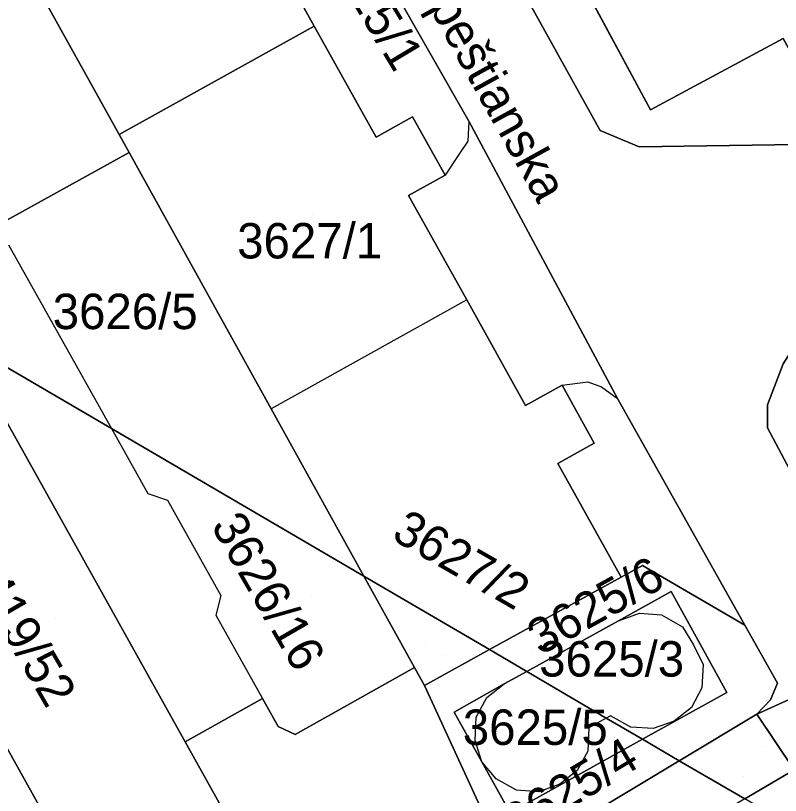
# Model space of a CAD drawing. Extents: x -262715 to -259381, y -1237238 to -1231182.
# Drawn here: x -261788.7 to -261745.53, y -1235939.71 to -1235895.68 of the extents above; entities that cross this region are included whole.
import ezdxf

# ---------------------------------------------------------------- set-up
doc = ezdxf.new("R2010")
doc.units = 0
for name, color, linetype in [('body_kn', 7, 'Continuous'), ('kladpar_druhypozemkov', 7, 'Continuous'), ('kladpar_hranice', 7, 'Continuous'), ('kladpar_parcelnecisla', 7, 'Continuous'), ('kladpar_plochy', 7, 'Continuous'), ('kladpar_sipky', 7, 'Continuous'), ('popisy', 7, 'Continuous'), ('zappar_hrandruhpozemk', 7, 'Continuous')]:
    doc.layers.add(name, color=color, linetype=linetype)

msp = doc.modelspace()

# ---------------------------------------------------------------- linework, layer by layer
at = {"layer": 'body_kn'}
for p, q in [((-261771.84, -1235896.27), (-261771.84, -1235896.27)), ((-261752.86, -1235901), (-261752.86, -1235901)), ((-261766.29, -1235901.39), (-261766.29, -1235901.39)), ((-261763.12, -1235901.63), (-261763.12, -1235901.63)), ((-261763.12, -1235901.63), (-261763.12, -1235901.63)), ((-261782.85, -1235902.39), (-261782.85, -1235902.39)), ((-261755.7, -1235902.16), (-261755.7, -1235902.16)), ((-261768.35, -1235902.54), (-261768.35, -1235902.54)), ((-261763.18, -1235902.76), (-261763.18, -1235902.76)), ((-261753.5, -1235903.09), (-261753.5, -1235903.09)), ((-261782.29, -1235903.4), (-261782.29, -1235903.4)), ((-261763.65, -1235903.47), (-261763.65, -1235903.47)), ((-261764.46, -1235904.69), (-261764.46, -1235904.69)), ((-261766.52, -1235905.84), (-261766.52, -1235905.84)), ((-261763.24, -1235911.73), (-261763.24, -1235911.73)), ((-261763.24, -1235911.73), (-261763.24, -1235911.73)), ((-261757.85, -1235916.54), (-261757.85, -1235916.54)), ((-261757.85, -1235916.54), (-261757.85, -1235916.54)), ((-261756.4, -1235916.35), (-261756.4, -1235916.35)), ((-261755.63, -1235916.64), (-261755.63, -1235916.64)), ((-261754.72, -1235917.29), (-261754.72, -1235917.29)), ((-261774.28, -1235917.88), (-261774.28, -1235917.88)), ((-261759.92, -1235917.69), (-261759.92, -1235917.69)), ((-261746.26, -1235917.66), (-261746.26, -1235917.66)), ((-261783.29, -1235919), (-261783.29, -1235919)), ((-261783.29, -1235919), (-261783.29, -1235919)), ((-261746.27, -1235918.95), (-261746.27, -1235918.95)), ((-261756.04, -1235919.82), (-261756.04, -1235919.82)), ((-261758.1, -1235920.97), (-261758.1, -1235920.97)), ((-261781.24, -1235922.67), (-261781.24, -1235922.67)), ((-261780.12, -1235923.03), (-261780.12, -1235923.03)), ((-261753.31, -1235926.72), (-261753.31, -1235926.72)), ((-261769.05, -1235927.33), (-261769.05, -1235927.33)), ((-261769.05, -1235927.33), (-261769.05, -1235927.33)), ((-261754.53, -1235927.39), (-261754.53, -1235927.39)), ((-261777.11, -1235928.42), (-261777.11, -1235928.42)), ((-261751.7, -1235928.2), (-261751.7, -1235928.2)), ((-261777.39, -1235929.54), (-261777.39, -1235929.54)), ((-261753.49, -1235929.42), (-261753.49, -1235929.42)), ((-261752.24, -1235929.51), (-261752.24, -1235929.51)), ((-261754.67, -1235929.85), (-261754.67, -1235929.85)), ((-261754.67, -1235929.85), (-261754.67, -1235929.85)), ((-261751.06, -1235930.2), (-261751.06, -1235930.2)), ((-261747.54, -1235930.09), (-261747.54, -1235930.09)), ((-261760.79, -1235930.84), (-261760.79, -1235930.84)), ((-261761.95, -1235931.48), (-261761.95, -1235931.48)), ((-261761.95, -1235931.48), (-261761.95, -1235931.48)), ((-261750.44, -1235931.21), (-261750.44, -1235931.21)), ((-261749.89, -1235932.32), (-261749.89, -1235932.32)), ((-261766.19, -1235932.49), (-261766.19, -1235932.49)), ((-261759.85, -1235932.71), (-261759.85, -1235932.71)), ((-261759.85, -1235932.71), (-261759.85, -1235932.71)), ((-261765.63, -1235933.5), (-261765.63, -1235933.5)), ((-261761.12, -1235933.41), (-261761.12, -1235933.41)), ((-261749.96, -1235933.64), (-261749.96, -1235933.64)), ((-261745.69, -1235933.38), (-261745.69, -1235933.38)), ((-261762.11, -1235934.19), (-261762.11, -1235934.19)), ((-261748.55, -1235933.89), (-261748.55, -1235933.89)), ((-261774.77, -1235934.24), (-261774.77, -1235934.24)), ((-261746.1, -1235934.32), (-261746.1, -1235934.32)), ((-261763.95, -1235935.01), (-261763.95, -1235935.01)), ((-261750.55, -1235934.74), (-261750.55, -1235934.74)), ((-261762.7, -1235935.29), (-261762.7, -1235935.29)), ((-261755.36, -1235935.34), (-261755.36, -1235935.34)), ((-261755.36, -1235935.34), (-261755.36, -1235935.34)), ((-261755.12, -1235935.21), (-261755.12, -1235935.21)), ((-261751.54, -1235935.52), (-261751.54, -1235935.52)), ((-261746.86, -1235935.12), (-261746.86, -1235935.12)), ((-261773.89, -1235935.81), (-261773.89, -1235935.81)), ((-261756.34, -1235935.89), (-261756.34, -1235935.89)), ((-261753.97, -1235935.86), (-261753.97, -1235935.86)), ((-261752.72, -1235935.94), (-261752.72, -1235935.94)), ((-261772.92, -1235936.28), (-261772.92, -1235936.28)), ((-261779.13, -1235936.68), (-261779.13, -1235936.68)), ((-261779.13, -1235936.68), (-261779.13, -1235936.68)), ((-261762.77, -1235936.61), (-261762.77, -1235936.61)), ((-261753.31, -1235936.54), (-261753.31, -1235936.54)), ((-261756.41, -1235937.21), (-261756.41, -1235937.21)), ((-261762.39, -1235937.81), (-261762.39, -1235937.81)), ((-261751.24, -1235937.75), (-261751.24, -1235937.75)), ((-261751.24, -1235937.75), (-261751.24, -1235937.75)), ((-261757, -1235938.31), (-261757, -1235938.31)), ((-261761.57, -1235938.78), (-261761.57, -1235938.78)), ((-261760.42, -1235939.42), (-261760.42, -1235939.42)), ((-261757.99, -1235939.08), (-261757.99, -1235939.08)), ((-261759.17, -1235939.51), (-261759.17, -1235939.51))]:
    msp.add_line(p, q, dxfattribs=at)
at = {"layer": 'kladpar_druhypozemkov'}
for p, q in [((-261771.96, -1235906.91), (-261771.96, -1235906.91)), ((-261781.79, -1235911.36), (-261781.79, -1235911.36)), ((-261771.98, -1235928.48), (-261771.98, -1235928.48)), ((-261786.43, -1235929.72), (-261786.43, -1235929.72)), ((-261753.91, -1235931), (-261753.91, -1235931)), ((-261765.59, -1235931.33), (-261765.59, -1235931.33)), ((-261759.5, -1235931.66), (-261759.5, -1235931.66)), ((-261758.81, -1235935), (-261758.81, -1235935)), ((-261747.6, -1235938.62), (-261747.6, -1235938.62))]:
    msp.add_line(p, q, dxfattribs=at)
at = {"layer": 'kladpar_hranice'}
for p, q in [((-261769.05, -1235927.33), (-261761.95, -1235931.48)), ((-261761.95, -1235931.48), (-261769.05, -1235927.33)), ((-261761.95, -1235931.48), (-261759.85, -1235932.71)), ((-261759.85, -1235932.71), (-261761.95, -1235931.48)), ((-261753.31, -1235936.54), (-261751.24, -1235937.75)), ((-261751.24, -1235937.75), (-261753.31, -1235936.54)), ((-261747.55, -1235939.91), (-261751.24, -1235937.75)), ((-261751.24, -1235937.75), (-261747.55, -1235939.91))]:
    msp.add_line(p, q, dxfattribs=at)
for points in [[(-261691.43, -1235863.79), (-261681.28, -1235881.5), (-261681.98, -1235883.56), (-261682.9, -1235883.79), (-261699.17, -1235893.03), (-261700.98, -1235894), (-261704.6, -1235896.11), (-261722.66, -1235906.12), (-261725.03, -1235907.42), (-261733.37, -1235912.02), (-261736.22, -1235907.1), (-261738.92, -1235908.7), (-261745.38, -1235896.97), (-261752.86, -1235901), (-261771.78, -1235865.86), (-261773.04, -1235863.66), (-261799.8, -1235816.48), (-261785.52, -1235807.84), (-261785.53, -1235785.51), (-261788.57, -1235776.95), (-261785.71, -1235775.44), (-261771.63, -1235767.47), (-261769.96, -1235770.12)], [(-261789.09, -1235865.26), (-261787.63, -1235867.88), (-261785.6, -1235871.53), (-261783.52, -1235870.37), (-261781.7, -1235873.67), (-261783.77, -1235874.82), (-261780.68, -1235880.37), (-261777.16, -1235886.71), (-261775.15, -1235885.59), (-261773.3, -1235888.86), (-261775.33, -1235889.99), (-261771.84, -1235896.27), (-261782.85, -1235902.39), (-261791.21, -1235887.37), (-261798.75, -1235873.83), (-261799.72, -1235872.09), (-261799.97, -1235871.65), (-261789.09, -1235865.26)], [(-261725.03, -1235907.42), (-261718.8, -1235917.92), (-261718.92, -1235918.83), (-261735.63, -1235930.02), (-261738.02, -1235930.76), (-261740.03, -1235930.66), (-261746.27, -1235918.95), (-261746.26, -1235917.66), (-261745.37, -1235915.34), (-261741.2, -1235908.8), (-261744.58, -1235902.96), (-261753.5, -1235903.09), (-261755.7, -1235902.16), (-261774.88, -1235867.61), (-261771.78, -1235865.86), (-261752.86, -1235901), (-261745.38, -1235896.97), (-261738.92, -1235908.7), (-261736.22, -1235907.1), (-261733.37, -1235912.02), (-261725.03, -1235907.42)], [(-261774.88, -1235867.61), (-261755.7, -1235902.16), (-261753.5, -1235903.09), (-261744.58, -1235902.96), (-261741.2, -1235908.8), (-261745.37, -1235915.34), (-261746.26, -1235917.66), (-261746.27, -1235918.95), (-261740.03, -1235930.66), (-261738.02, -1235930.76), (-261735.63, -1235930.02), (-261746.86, -1235935.12), (-261746.1, -1235934.32), (-261745.69, -1235933.38), (-261747.54, -1235930.09), (-261754.72, -1235917.29), (-261763.12, -1235901.63), (-261771.84, -1235886.32)], [(-261798.75, -1235873.83), (-261791.21, -1235887.37), (-261782.85, -1235902.39), (-261782.29, -1235903.4), (-261789.02, -1235907.13), (-261794.06, -1235909.94), (-261795.64, -1235907.11), (-261797.03, -1235904.62), (-261799.86, -1235899.54), (-261805.7, -1235889.08), (-261808.69, -1235883.73), (-261811.5, -1235878.7), (-261806.49, -1235875.88), (-261799.72, -1235872.09), (-261798.75, -1235873.83)], [(-261771.84, -1235886.32), (-261763.12, -1235901.63), (-261754.72, -1235917.29), (-261747.54, -1235930.09), (-261753.31, -1235926.72), (-261754.53, -1235927.39), (-261758.1, -1235920.97), (-261756.04, -1235919.82), (-261757.85, -1235916.54), (-261759.92, -1235917.69), (-261763.24, -1235911.73), (-261766.52, -1235905.84), (-261764.46, -1235904.69), (-261766.29, -1235901.39), (-261768.35, -1235902.54), (-261771.84, -1235896.27), (-261775.33, -1235889.99)], [(-261769.05, -1235927.33), (-261774.28, -1235917.88), (-261782.29, -1235903.4), (-261782.85, -1235902.39), (-261771.84, -1235896.27), (-261768.35, -1235902.54), (-261766.29, -1235901.39), (-261764.46, -1235904.69), (-261766.52, -1235905.84), (-261763.24, -1235911.73), (-261759.92, -1235917.69), (-261757.85, -1235916.54), (-261756.04, -1235919.82), (-261758.1, -1235920.97), (-261754.53, -1235927.39), (-261760.79, -1235930.84), (-261761.95, -1235931.48)], [(-261794.06, -1235909.94), (-261789.02, -1235907.13), (-261782.29, -1235903.4), (-261774.28, -1235917.88), (-261769.05, -1235927.33)], [(-261700.14, -1235910.44), (-261734.67, -1235933.67), (-261744.76, -1235938.27), (-261746.86, -1235935.12), (-261735.63, -1235930.02), (-261718.92, -1235918.83), (-261718.8, -1235917.92), (-261725.03, -1235907.42), (-261722.66, -1235906.12), (-261716.59, -1235916.15), (-261715.67, -1235916.48), (-261696.19, -1235903.45)], [(-261791.77, -1235914.04), (-261779.13, -1235936.68), (-261774.55, -1235944.89), (-261782.03, -1235949.14), (-261782.2, -1235948.83), (-261782.52, -1235949.01), (-261799, -1235919.45), (-261800.55, -1235916.55), (-261800.17, -1235916.38), (-261801.36, -1235914.35), (-261798.94, -1235913), (-261801.72, -1235908.04)], [(-261791.77, -1235914.04), (-261783.29, -1235919), (-261769.05, -1235927.33)], [(-261769.05, -1235927.33), (-261766.19, -1235932.49), (-261772.92, -1235936.28), (-261773.89, -1235935.81), (-261774.77, -1235934.24), (-261779.13, -1235936.68), (-261791.77, -1235914.04)], [(-261769.05, -1235927.33), (-261783.29, -1235919), (-261791.77, -1235914.04)], [(-261832.05, -1235935.12), (-261828.12, -1235933.63), (-261825.88, -1235932.55), (-261821.02, -1235929.84), (-261818.97, -1235928.5), (-261813.32, -1235924.13), (-261814.64, -1235921.77), (-261809.57, -1235918.94), (-261808.44, -1235920.96), (-261800.55, -1235916.55), (-261799, -1235919.45), (-261782.52, -1235949.01), (-261804.74, -1235961.61), (-261836.05, -1235979.37), (-261838.75, -1235974.58)], [(-261761.95, -1235931.48), (-261760.79, -1235930.84), (-261754.53, -1235927.39), (-261753.31, -1235926.72), (-261747.54, -1235930.09), (-261745.69, -1235933.38), (-261746.1, -1235934.32), (-261746.86, -1235935.12), (-261751.24, -1235937.75)], [(-261761.95, -1235931.48), (-261765.63, -1235933.5), (-261766.19, -1235932.49), (-261769.05, -1235927.33)], [(-261753.31, -1235936.54), (-261748.55, -1235933.89), (-261751.7, -1235928.2), (-261754.67, -1235929.85), (-261759.85, -1235932.71)], [(-261759.85, -1235932.71), (-261754.67, -1235929.85), (-261751.7, -1235928.2), (-261748.55, -1235933.89), (-261753.31, -1235936.54)], [(-261751.24, -1235937.75), (-261760.98, -1235943.61), (-261765.63, -1235933.5), (-261761.95, -1235931.48)], [(-261779.13, -1235936.68), (-261774.77, -1235934.24), (-261773.89, -1235935.81), (-261772.92, -1235936.28), (-261766.19, -1235932.49), (-261765.63, -1235933.5), (-261760.98, -1235943.61), (-261751.24, -1235937.75)], [(-261753.31, -1235936.54), (-261760.79, -1235940.69), (-261762.39, -1235937.81), (-261763.95, -1235935.01), (-261761.12, -1235933.41), (-261759.85, -1235932.71)], [(-261759.85, -1235932.71), (-261761.12, -1235933.41), (-261763.95, -1235935.01), (-261762.39, -1235937.81), (-261760.79, -1235940.69), (-261753.31, -1235936.54)], [(-261759.85, -1235932.71), (-261755.36, -1235935.34), (-261753.31, -1235936.54)], [(-261753.31, -1235936.54), (-261755.36, -1235935.34), (-261759.85, -1235932.71)], [(-261751.24, -1235937.75), (-261746.86, -1235935.12), (-261744.76, -1235938.27), (-261747.55, -1235939.91)], [(-261747.55, -1235939.91), (-261761.39, -1235948.04), (-261769.93, -1235953.06), (-261771.68, -1235950.03), (-261773.26, -1235947.21), (-261774.55, -1235944.89), (-261779.13, -1235936.68)], [(-261747.55, -1235939.91), (-261744.76, -1235938.27), (-261743.7, -1235938.16), (-261742.88, -1235938.91), (-261739.65, -1235944.53)]]:
    msp.add_lwpolyline(points, dxfattribs=at)
at = {"layer": 'kladpar_plochy'}
for p, q in [((-261752.86, -1235901), (-261771.78, -1235865.86)), ((-261745.38, -1235896.97), (-261752.86, -1235901))]:
    msp.add_line(p, q, dxfattribs=at)
for points in [[(-261789.09, -1235865.26), (-261787.63, -1235867.88), (-261785.6, -1235871.53), (-261783.52, -1235870.37), (-261781.7, -1235873.67), (-261783.77, -1235874.82), (-261780.68, -1235880.37), (-261777.16, -1235886.71), (-261775.15, -1235885.59), (-261773.3, -1235888.86), (-261775.33, -1235889.99), (-261771.84, -1235896.27), (-261782.85, -1235902.39), (-261791.21, -1235887.37), (-261798.75, -1235873.83), (-261799.72, -1235872.09), (-261799.97, -1235871.65)], [(-261725.03, -1235907.42), (-261718.8, -1235917.92), (-261718.92, -1235918.83), (-261735.63, -1235930.02), (-261738.02, -1235930.76), (-261740.03, -1235930.66), (-261746.27, -1235918.95), (-261746.26, -1235917.66), (-261745.37, -1235915.34), (-261741.2, -1235908.8), (-261744.58, -1235902.96), (-261753.5, -1235903.09), (-261755.7, -1235902.16), (-261774.88, -1235867.61), (-261771.78, -1235865.86), (-261752.86, -1235901), (-261745.38, -1235896.97), (-261738.92, -1235908.7), (-261736.22, -1235907.1), (-261733.37, -1235912.02)], [(-261798.75, -1235873.83), (-261791.21, -1235887.37), (-261782.85, -1235902.39), (-261782.29, -1235903.4), (-261789.02, -1235907.13), (-261794.06, -1235909.94), (-261795.64, -1235907.11), (-261797.03, -1235904.62), (-261799.86, -1235899.54), (-261805.7, -1235889.08), (-261808.69, -1235883.73), (-261811.5, -1235878.7), (-261806.49, -1235875.88), (-261799.72, -1235872.09)], [(-261769.05, -1235927.33), (-261774.28, -1235917.88), (-261782.29, -1235903.4), (-261782.85, -1235902.39), (-261771.84, -1235896.27), (-261768.35, -1235902.54), (-261766.29, -1235901.39), (-261764.46, -1235904.69), (-261766.52, -1235905.84), (-261763.24, -1235911.73), (-261759.92, -1235917.69), (-261757.85, -1235916.54), (-261756.04, -1235919.82), (-261758.1, -1235920.97), (-261754.53, -1235927.39), (-261760.79, -1235930.84), (-261761.95, -1235931.48)], [(-261794.06, -1235909.94), (-261789.02, -1235907.13), (-261782.29, -1235903.4), (-261774.28, -1235917.88), (-261769.05, -1235927.33), (-261783.29, -1235919), (-261791.77, -1235914.04)], [(-261791.77, -1235914.04), (-261779.13, -1235936.68), (-261774.55, -1235944.89), (-261782.03, -1235949.14), (-261782.2, -1235948.83), (-261782.52, -1235949.01), (-261799, -1235919.45), (-261800.55, -1235916.55), (-261800.17, -1235916.38), (-261801.36, -1235914.35), (-261798.94, -1235913), (-261801.72, -1235908.04)], [(-261791.77, -1235914.04), (-261783.29, -1235919), (-261769.05, -1235927.33), (-261766.19, -1235932.49), (-261772.92, -1235936.28), (-261773.89, -1235935.81), (-261774.77, -1235934.24), (-261779.13, -1235936.68)], [(-261838.75, -1235974.58), (-261841.41, -1235975.96), (-261842.98, -1235977.62), (-261843.64, -1235979.59), (-261842.71, -1235981.72), (-261850.48, -1235969.01), (-261852.07, -1235966.41), (-261849.26, -1235962), (-261847.43, -1235959.13), (-261834.74, -1235939.39), (-261832.05, -1235935.12), (-261828.12, -1235933.63), (-261825.88, -1235932.55), (-261821.02, -1235929.84), (-261818.97, -1235928.5), (-261813.32, -1235924.13), (-261814.64, -1235921.77), (-261809.57, -1235918.94), (-261808.44, -1235920.96), (-261800.55, -1235916.55), (-261799, -1235919.45), (-261782.52, -1235949.01), (-261804.74, -1235961.61), (-261836.05, -1235979.37)], [(-261761.95, -1235931.48), (-261760.79, -1235930.84), (-261754.53, -1235927.39), (-261753.31, -1235926.72), (-261747.54, -1235930.09), (-261745.69, -1235933.38), (-261746.1, -1235934.32), (-261746.86, -1235935.12), (-261751.24, -1235937.75), (-261753.31, -1235936.54), (-261748.55, -1235933.89), (-261751.7, -1235928.2), (-261754.67, -1235929.85), (-261759.85, -1235932.71)], [(-261769.05, -1235927.33), (-261761.95, -1235931.48), (-261765.63, -1235933.5), (-261766.19, -1235932.49)], [(-261759.85, -1235932.71), (-261754.67, -1235929.85), (-261751.7, -1235928.2), (-261748.55, -1235933.89), (-261753.31, -1235936.54), (-261755.36, -1235935.34)], [(-261761.95, -1235931.48), (-261759.85, -1235932.71), (-261761.12, -1235933.41), (-261763.95, -1235935.01), (-261762.39, -1235937.81), (-261760.79, -1235940.69), (-261753.31, -1235936.54), (-261751.24, -1235937.75), (-261760.98, -1235943.61), (-261765.63, -1235933.5)], [(-261779.13, -1235936.68), (-261774.77, -1235934.24), (-261773.89, -1235935.81), (-261772.92, -1235936.28), (-261766.19, -1235932.49), (-261765.63, -1235933.5), (-261760.98, -1235943.61), (-261751.24, -1235937.75), (-261747.55, -1235939.91), (-261761.39, -1235948.04), (-261769.93, -1235953.06), (-261771.68, -1235950.03), (-261773.26, -1235947.21), (-261774.55, -1235944.89)], [(-261759.85, -1235932.71), (-261755.36, -1235935.34), (-261753.31, -1235936.54), (-261760.79, -1235940.69), (-261762.39, -1235937.81), (-261763.95, -1235935.01), (-261761.12, -1235933.41)], [(-261751.24, -1235937.75), (-261746.86, -1235935.12), (-261744.76, -1235938.27), (-261747.55, -1235939.91)], [(-261747.55, -1235939.91), (-261744.76, -1235938.27), (-261743.7, -1235938.16), (-261742.88, -1235938.91), (-261739.65, -1235944.53)]]:
    msp.add_lwpolyline(points, close=True, dxfattribs=at)
for points in [[(-261774.88, -1235867.61), (-261755.7, -1235902.16), (-261753.5, -1235903.09), (-261744.58, -1235902.96), (-261741.2, -1235908.8), (-261745.37, -1235915.34), (-261746.26, -1235917.66), (-261746.27, -1235918.95), (-261740.03, -1235930.66), (-261738.02, -1235930.76), (-261735.63, -1235930.02), (-261746.86, -1235935.12), (-261746.1, -1235934.32), (-261745.69, -1235933.38), (-261747.54, -1235930.09), (-261754.72, -1235917.29), (-261763.12, -1235901.63), (-261771.84, -1235886.32)], [(-261771.84, -1235886.32), (-261763.12, -1235901.63), (-261754.72, -1235917.29), (-261747.54, -1235930.09), (-261753.31, -1235926.72), (-261754.53, -1235927.39), (-261758.1, -1235920.97), (-261756.04, -1235919.82), (-261757.85, -1235916.54), (-261759.92, -1235917.69), (-261763.24, -1235911.73), (-261766.52, -1235905.84), (-261764.46, -1235904.69), (-261766.29, -1235901.39), (-261768.35, -1235902.54), (-261771.84, -1235896.27), (-261775.33, -1235889.99)], [(-261700.14, -1235910.44), (-261734.67, -1235933.67), (-261744.76, -1235938.27), (-261746.86, -1235935.12), (-261735.63, -1235930.02), (-261718.92, -1235918.83), (-261718.8, -1235917.92), (-261725.03, -1235907.42), (-261722.66, -1235906.12), (-261716.59, -1235916.15), (-261715.67, -1235916.48), (-261696.19, -1235903.45)]]:
    msp.add_lwpolyline(points, dxfattribs=at)
at = {"layer": 'kladpar_sipky'}
for p, q in [((-261764.45, -1235931.83), (-261764.45, -1235931.83)), ((-261746.4, -1235936.94), (-261746.4, -1235936.94))]:
    msp.add_line(p, q, dxfattribs=at)
at = {"layer": 'zappar_hrandruhpozemk'}
for p, q in [((-261763.12, -1235901.63), (-261763.18, -1235902.76)), ((-261763.18, -1235902.76), (-261763.65, -1235903.47)), ((-261763.65, -1235903.47), (-261764.46, -1235904.69)), ((-261789.1, -1235908.62), (-261783.29, -1235919)), ((-261763.24, -1235911.73), (-261774.28, -1235917.88)), ((-261757.85, -1235916.54), (-261756.4, -1235916.35)), ((-261756.4, -1235916.35), (-261755.63, -1235916.64)), ((-261755.63, -1235916.64), (-261754.72, -1235917.29)), ((-261780.12, -1235923.03), (-261777.11, -1235928.42)), ((-261750.44, -1235931.21), (-261749.89, -1235932.32)), ((-261762.77, -1235936.61), (-261762.7, -1235935.29)), ((-261752.72, -1235935.94), (-261753.97, -1235935.86)), ((-261759.17, -1235939.51), (-261760.42, -1235939.42))]:
    msp.add_line(p, q, dxfattribs=at)
for points in [[(-261783.29, -1235919), (-261781.24, -1235922.67), (-261780.12, -1235923.03)], [(-261777.11, -1235928.42), (-261777.39, -1235929.54), (-261774.77, -1235934.24)], [(-261754.67, -1235929.85), (-261753.49, -1235929.42), (-261752.24, -1235929.51), (-261751.06, -1235930.2), (-261750.44, -1235931.21)], [(-261749.89, -1235932.32), (-261749.96, -1235933.64), (-261750.55, -1235934.74), (-261751.54, -1235935.52), (-261752.72, -1235935.94)], [(-261762.7, -1235935.29), (-261762.11, -1235934.19), (-261761.12, -1235933.41)], [(-261755.36, -1235935.34), (-261756.34, -1235935.89), (-261756.41, -1235937.21), (-261757, -1235938.31), (-261757.99, -1235939.08), (-261759.17, -1235939.51)], [(-261753.97, -1235935.86), (-261755.12, -1235935.21), (-261755.36, -1235935.34)], [(-261760.42, -1235939.42), (-261761.57, -1235938.78), (-261762.39, -1235937.81), (-261762.77, -1235936.61)]]:
    msp.add_lwpolyline(points, dxfattribs=at)

# ---------------------------------------------------------------- texts
at = {"layer": 'kladpar_parcelnecisla'}
for s, rotation, p in [('3625/1', 301, (-261771.51, -1235891.949)), ('3626/16', 300, (-261777.706, -1235924.478)), ('3627/2', 330, (-261767.558, -1235925.207)), ('3419/52', 300, (-261791.754, -1235926.511)), ('3625/6', 29, (-261759.081, -1235931.834)), ('3625/4', 31, (-261760.401, -1235942.261))]:
    msp.add_text(s, height=2, rotation=rotation, dxfattribs=at).set_placement(p)
for s, p in [('3627/1', (-261776.192, -1235909.39)), ('3626/5', (-261786.604, -1235913.38)), ('3625/3', (-261759.147, -1235933)), ('3625/5', (-261763.459, -1235936.86))]:
    msp.add_text(s, height=2, dxfattribs=at).set_placement(p)
at = {"layer": 'popisy'}
msp.add_text('Budapeštianska', height=2, rotation=299, dxfattribs=at).set_placement((-261768.427, -1235889.716))

doc.saveas('drawing.dxf')
